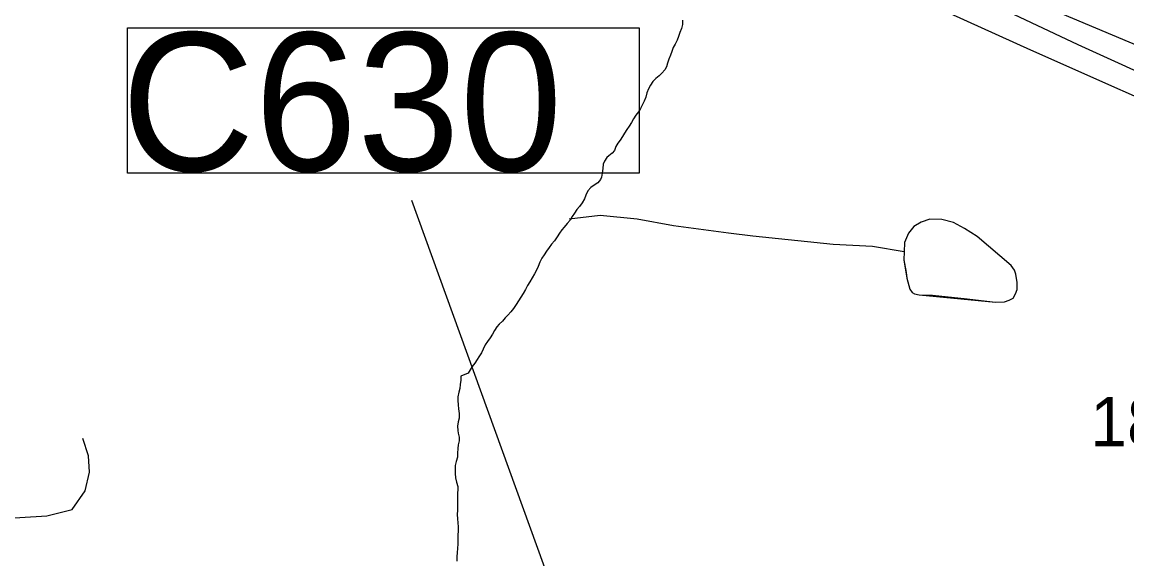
# Model space of a CAD drawing. Extents: x 1662474 to 1856135, y 779280 to 917889.
# Drawn here: x 1693906 to 1696708, y 856426 to 857786 of the extents above; entities that cross this region are included whole.
import ezdxf

# ---------------------------------------------------------------- set-up
doc = ezdxf.new("R2010")
doc.units = 0
for name, color, linetype in [('Exist Hydrographic Creek Single Shore', 7, 'Continuous'), ('Exist Hydrographic Misc Water Feature', 7, 'Continuous'), ('Exist Road Non-System Type 51', 7, 'Continuous'), ('Exist Road Primary Interstate Divided Center Attributed', 7, 'Continuous'), ('Exist Road Primary Interstate Structure Culvert Number Label', 7, 'Continuous'), ('Exist Road Secondary Type 51 Attributed', 7, 'Continuous'), ('Exist Road Secondary Type 51 Number Label', 7, 'Continuous')]:
    doc.layers.add(name, color=color, linetype=linetype)

msp = doc.modelspace()

# ---------------------------------------------------------------- linework, layer by layer
at = {"layer": 'Exist Hydrographic Creek Single Shore'}
for points in [[(1695580.5, 857790.6), (1695581, 857779.8), (1695577.9, 857769.6), (1695574, 857759.6), (1695570.5, 857749.1), (1695567.1, 857739.9), (1695561.9, 857729.9), (1695557.1, 857721), (1695553.2, 857711), (1695550.1, 857702.1), (1695545.6, 857691.6), (1695542.8, 857681.9), (1695539.9, 857672.2), (1695536.1, 857664.6), (1695528.2, 857656.2), (1695521.2, 857649.1), (1695512.8, 857642.5), (1695505.1, 857635.2), (1695499.1, 857625.8), (1695494.1, 857616.2), (1695490.5, 857606.1), (1695487.4, 857595.2), (1695483.4, 857585.3), (1695479, 857576.9), (1695474, 857566.9), (1695469, 857558.2), (1695462.4, 857549.6), (1695456.4, 857540.4), (1695451.1, 857531.5), (1695445.4, 857522.3), (1695439, 857513.7), (1695433.8, 857504.2), (1695428.2, 857495.6), (1695422.8, 857486.9), (1695417, 857478.8), (1695411.8, 857470.1), (1695407.9, 857460.1), (1695402.2, 857453.3), (1695394.1, 857446.8), (1695388.6, 857442.6), (1695382.9, 857433.6), (1695379.5, 857426), (1695378.4, 857414.4), (1695377.1, 857402.6), (1695375, 857392.7), (1695372.6, 857386.6), (1695365.9, 857378), (1695356.9, 857372.2), (1695348.2, 857366.2), (1695340.9, 857357.8), (1695335.6, 857347.5), (1695331.8, 857338.1), (1695326.5, 857327.8), (1695319.6, 857318.4), (1695312.8, 857310.5), (1695306.5, 857301.9), (1695301, 857292.7), (1695295.5, 857283.5), (1695288.4, 857275.4), (1695280.8, 857266.4), (1695274.8, 857259.1), (1695268.5, 857250.7), (1695262.4, 857241.2), (1695255.6, 857231.8), (1695248.5, 857223.1), (1695242.5, 857214.2), (1695235.9, 857205), (1695229.4, 857196.1), (1695223.6, 857187.2), (1695219.1, 857177.2), (1695214.4, 857166.7), (1695209.9, 857157.2), (1695205, 857147.6), (1695199.4, 857137.6), (1695193.6, 857127.6), (1695187.4, 857117.9), (1695182.1, 857108.4), (1695176.4, 857098.4), (1695170.5, 857088.8), (1695164.8, 857079.3), (1695159, 857069.9)], [(1695159, 857069.9), (1695152.2, 857060.4), (1695145.4, 857052), (1695137.2, 857043.4), (1695130.6, 857036.5), (1695123.9, 857027.9), (1695115.8, 857020.2), (1695109.6, 857013.4), (1695103.9, 857004.5), (1695098.6, 856995.1), (1695092.6, 856985.6), (1695086, 856976.2), (1695080.5, 856967.8), (1695075.2, 856957), (1695071.1, 856948.1), (1695063.8, 856937.6), (1695059.8, 856931.2), (1695054, 856921.8), (1695047.5, 856912.9), (1695042.2, 856905.1), (1695037, 856896.6), (1695018.4, 856888.5)], [(1695018.4, 856888.5), (1695018.6, 856880.9), (1695018.6, 856878.2), (1695017, 856867.5), (1695015.5, 856857.6), (1695013.1, 856847.8), (1695011.2, 856836.6), (1695011.2, 856826.6), (1695011.8, 856815.6), (1695012.9, 856805.8), (1695014.1, 856794), (1695013.9, 856782.5), (1695012, 856772.8), (1695010.2, 856761.8), (1695010.5, 856751.2), (1695011.8, 856743.9), (1695014.6, 856733.9), (1695014.1, 856725), (1695011.5, 856714.5), (1695010.5, 856705.3), (1695010.2, 856693.5), (1695010, 856683.5), (1695006.8, 856672.2), (1695004.4, 856662), (1695003.9, 856652.6), (1695004.1, 856642.1), (1695005, 856630.8), (1695007.4, 856620), (1695011, 856609), (1695010.8, 856601.9), (1695010, 856592.4), (1695009.6, 856581.7), (1695009.6, 856560.2), (1695009.6, 856549.1), (1695009.4, 856538.1), (1695009.6, 856527.4), (1695011, 856516.9), (1695011.5, 856506.9), (1695011.5, 856497.2), (1695011.2, 856485.6), (1695011.2, 856474.1), (1695011, 856463.6), (1695010, 856451.8), (1695008.9, 856441.8), (1695008.4, 856431.3), (1695008.1, 856419.8)]]:
    msp.add_lwpolyline(points, dxfattribs=at)
at = {"layer": 'Exist Hydrographic Misc Water Feature'}
for points in [[(1696142.7, 857203.8), (1696062.8, 857217), (1695963, 857222.2), (1695759.3, 857243.6), (1695697.3, 857250.6), (1695557.5, 857269.1), (1695465.8, 857286.6), (1695371.8, 857295.9), (1695293.2, 857286)], [(1696142.7, 857203.8), (1696142.3, 857183.3), (1696147.9, 857151.2), (1696149.6, 857137.2), (1696157, 857109.2), (1696163, 857100.9), (1696168.9, 857097.5), (1696181, 857094.7), (1696214.7, 857094.1), (1696302.9, 857084.8), (1696374.7, 857076), (1696396.8, 857077.2), (1696409.4, 857081.1), (1696419.1, 857086.6), (1696424.8, 857097.2), (1696429.3, 857108.6), (1696429.6, 857125.8), (1696425.9, 857147.2), (1696422.8, 857157.1), (1696414.2, 857168.8), (1696327.6, 857242.7), (1696295.7, 857263), (1696268, 857277.6), (1696238.1, 857285.6), (1696208.1, 857286.2), (1696185.9, 857278.4), (1696167, 857268.2), (1696153.6, 857251.2), (1696143.3, 857227.6), (1696142.7, 857203.8)], [(1696142.7, 857203.8), (1696142.3, 857183.3), (1696149.6, 857137.2), (1696157, 857109.2), (1696163, 857100.9), (1696168.9, 857097.5), (1696181, 857094.7), (1696374.7, 857076), (1696396.8, 857077.2), (1696409.4, 857081.1), (1696419.1, 857086.6), (1696424.8, 857097.2), (1696429.3, 857108.6), (1696429.6, 857125.8), (1696425.9, 857147.2), (1696422.8, 857157.1), (1696414.2, 857168.8), (1696327.6, 857242.7), (1696295.7, 857263), (1696268, 857277.6), (1696238.1, 857285.6), (1696208.1, 857286.2), (1696185.9, 857278.4), (1696167, 857268.2), (1696153.6, 857251.2), (1696143.3, 857227.6), (1696142.7, 857203.8)]]:
    msp.add_lwpolyline(points, dxfattribs=at)
at = {"layer": 'Exist Road Non-System Type 51'}
msp.add_lwpolyline([(1693789.1, 856523.5), (1693968.9, 856534.9), (1694032.4, 856551.1), (1694065.6, 856598.1), (1694076.8, 856645.4), (1694073.9, 856686.5), (1694060.1, 856730.6)], dxfattribs=at)
at = {"layer": 'Exist Road Primary Interstate Divided Center Attributed'}
for points in [[(1699228, 856543.3), (1699133.1, 856585.2), (1699031.1, 856630.3), (1698706.1, 856777.9), (1697997, 857092.9), (1697061.5, 857511.2), (1696583.8, 857727.8), (1696406.6, 857811.4), (1696101.3, 857944.3), (1695933.8, 858008.3), (1695687.6, 858096.9), (1695589.2, 858131.3), (1695283.9, 858210.1), (1694624, 858382.3), (1694328.6, 858461.1), (1693307.7, 858732.8), (1692943.4, 858826.3), (1692712, 858882.2)], [(1692710, 858826.1), (1693164.3, 858715.4), (1693556.9, 858604.5), (1693772.7, 858547.6), (1694339.2, 858400.8), (1694465.1, 858367.9), (1694866.8, 858263), (1695586.1, 858071.3), (1695837.9, 857987.4), (1696132.9, 857865.9), (1696463.2, 857715.1), (1696924.1, 857511.3), (1697123.9, 857417.5), (1697703.1, 857160.7), (1698233.3, 856932.4), (1698584, 856761.2), (1698951.1, 856603.1), (1699120.6, 856516.8), (1699128.6, 856512.7), (1699213.4, 856464.3)]]:
    msp.add_lwpolyline(points, dxfattribs=at)
at = {"layer": 'Exist Road Primary Interstate Structure Culvert Number Label'}
msp.add_line((1695797.7, 854841), (1694894.4, 857334), dxfattribs=at)
msp.add_lwpolyline([(1694173.3, 857771.2), (1695471.1, 857771.2), (1695471.1, 857402.6), (1694173.3, 857402.6)], close=True, dxfattribs=at)
at = {"layer": 'Exist Road Secondary Type 51 Attributed'}
msp.add_lwpolyline([(1696755.9, 857716.9), (1696443.7, 857848.5), (1696390.6, 857885.7)], dxfattribs=at)

# ---------------------------------------------------------------- texts
at = {"layer": 'Exist Road Primary Interstate Structure Culvert Number Label'}
msp.add_text('C630', height=350, dxfattribs=at).set_placement((1694157.2, 857408.7))
at = {"layer": 'Exist Road Secondary Type 51 Number Label'}
msp.add_text('1861', height=125, dxfattribs=at).set_placement((1696615, 856710.8))

doc.saveas('drawing.dxf')
